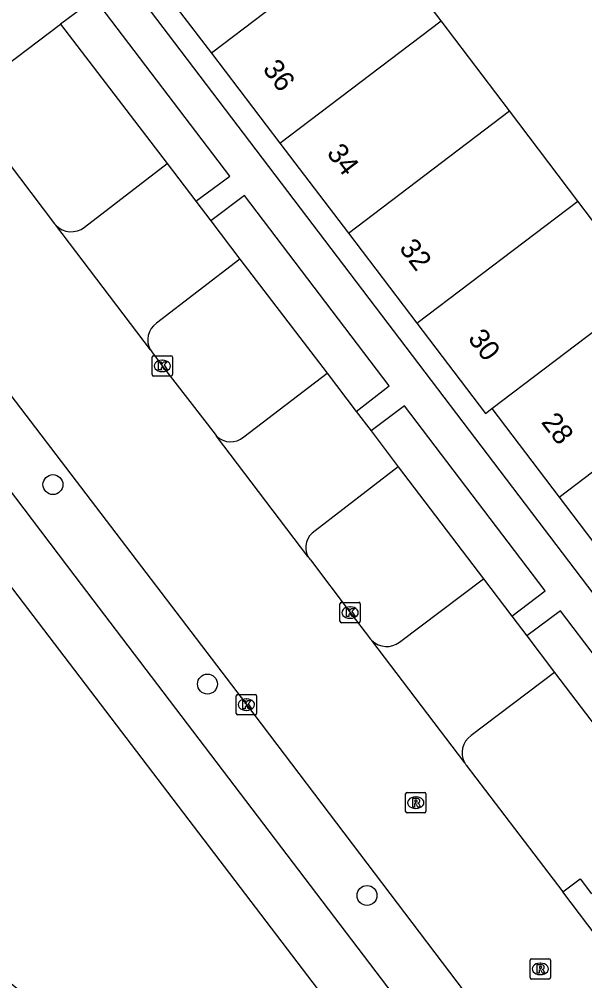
# Model space of a CAD drawing. Extents: x 160026 to 161302, y 384757 to 385701.
# Drawn here: x 160347.3 to 160375.05, y 385468.79 to 385515.99 of the extents above; entities that cross this region are included whole.
import ezdxf

# ---------------------------------------------------------------- set-up
doc = ezdxf.new("R2010")
doc.units = 0
for name, color, linetype in [('IMGEO_Berm_groen', 7, 'Continuous'), ('IMGEO_Boom', 7, 'Continuous'), ('IMGEO_Groenvoorziening', 7, 'Continuous'), ('IMGEO_Kolk', 7, 'Continuous'), ('IMGEO_Pand', 7, 'Continuous'), ('IMGEO_Pand_nummerreeks', 7, 'Continuous'), ('IMGEO_Parkeervlak_open', 7, 'Continuous'), ('IMGEO_Rijbaan_lokaal_open', 7, 'Continuous'), ('IMGEO_Rioolput', 7, 'Continuous'), ('IMGEO_Voetpad_open', 7, 'Continuous')]:
    doc.layers.add(name, color=color, linetype=linetype)

msp = doc.modelspace()

# ---------------------------------------------------------------- linework, layer by layer
at = {"layer": 'IMGEO_Berm_groen'}
for points in [[(160349.331, 385515.746), (160354.559, 385508.903)], [(160358.117, 385504.215), (160362.407, 385498.618)], [(160365.895, 385494.02), (160370.082, 385488.522)], [(160373.561, 385483.926), (160379.479, 385476.153)]]:
    msp.add_lwpolyline(points, dxfattribs=at)
at = {"layer": 'IMGEO_Boom'}
for centre in [(160348.952, 385493.141), (160356.532, 385483.349), (160364.361, 385472.972)]:
    msp.add_circle(centre, 0.489, dxfattribs=at)
at = {"layer": 'IMGEO_Groenvoorziening'}
msp.add_lwpolyline([(160343.653, 385492.356), (160364.484, 385465.028)], dxfattribs=at)
at = {"layer": 'IMGEO_Kolk'}
for p, q in [((160353.815, 385498.542), (160353.815, 385499.394)), ((160353.89, 385499.468), (160354.742, 385499.468)), ((160354.816, 385499.394), (160354.816, 385498.542)), ((160354.303, 385499.248), (160354.328, 385499.248)), ((160354.742, 385498.468), (160353.89, 385498.468)), ((160354.326, 385498.688), (160354.301, 385498.688)), ((160363.031, 385486.436), (160363.031, 385487.288)), ((160363.106, 385487.362), (160363.958, 385487.362)), ((160363.519, 385487.142), (160363.544, 385487.142)), ((160364.032, 385487.288), (160364.032, 385486.436)), ((160363.542, 385486.582), (160363.517, 385486.582)), ((160363.958, 385486.362), (160363.106, 385486.362)), ((160357.944, 385481.913), (160357.944, 385482.765)), ((160358.019, 385482.839), (160358.871, 385482.839)), ((160358.945, 385482.765), (160358.945, 385481.913)), ((160358.432, 385482.619), (160358.457, 385482.619)), ((160358.871, 385481.839), (160358.019, 385481.839)), ((160358.455, 385482.059), (160358.43, 385482.059))]:
    msp.add_line(p, q, dxfattribs=at)
for points in [[(160353.815, 385498.542), (160353.815, 385499.394)], [(160353.89, 385499.468), (160354.742, 385499.468)], [(160354.816, 385499.394), (160354.816, 385498.542)], [(160354.136, 385499.168), (160354.259, 385499.168), (160354.259, 385499.017), (160354.389, 385499.168), (160354.553, 385499.168), (160354.407, 385499.017), (160354.56, 385498.768), (160354.408, 385498.768), (160354.323, 385498.932), (160354.259, 385498.865), (160354.259, 385498.768), (160354.136, 385498.768), (160354.136, 385499.168)], [(160354.742, 385498.468), (160353.89, 385498.468)], [(160363.031, 385486.436), (160363.031, 385487.288)], [(160363.106, 385487.362), (160363.958, 385487.362)], [(160363.352, 385487.062), (160363.475, 385487.062), (160363.475, 385486.911), (160363.605, 385487.062), (160363.769, 385487.062), (160363.623, 385486.911), (160363.776, 385486.662), (160363.624, 385486.662), (160363.539, 385486.826), (160363.475, 385486.759), (160363.475, 385486.662), (160363.352, 385486.662), (160363.352, 385487.062)], [(160364.032, 385487.288), (160364.032, 385486.436)], [(160363.958, 385486.362), (160363.106, 385486.362)], [(160357.944, 385481.913), (160357.944, 385482.765)], [(160358.019, 385482.839), (160358.871, 385482.839)], [(160358.945, 385482.765), (160358.945, 385481.913)], [(160358.265, 385482.539), (160358.388, 385482.539), (160358.388, 385482.388), (160358.518, 385482.539), (160358.682, 385482.539), (160358.536, 385482.388), (160358.689, 385482.139), (160358.537, 385482.139), (160358.452, 385482.303), (160358.388, 385482.236), (160358.388, 385482.139), (160358.265, 385482.139), (160358.265, 385482.539)], [(160358.871, 385481.839), (160358.019, 385481.839)]]:
    msp.add_lwpolyline(points, dxfattribs=at)
for centre, start, end in [((160353.892, 385499.392), 91.552, 178.448), ((160353.892, 385499.392), 91.552, 178.448), ((160354.74, 385499.392), 1.552, 88.448), ((160354.74, 385499.392), 1.552, 88.448), ((160353.892, 385498.544), 181.552, 268.448), ((160353.892, 385498.544), 181.552, 268.448), ((160354.74, 385498.544), 271.552, 358.448), ((160354.74, 385498.544), 271.552, 358.448), ((160363.108, 385487.286), 91.552, 178.448), ((160363.108, 385487.286), 91.552, 178.448), ((160363.956, 385487.286), 1.552, 88.448), ((160363.956, 385487.286), 1.552, 88.448), ((160363.108, 385486.438), 181.552, 268.448), ((160363.108, 385486.438), 181.552, 268.448), ((160363.956, 385486.438), 271.552, 358.448), ((160363.956, 385486.438), 271.552, 358.448), ((160358.021, 385482.763), 91.552, 178.448), ((160358.021, 385482.763), 91.552, 178.448), ((160358.869, 385482.763), 1.552, 88.448), ((160358.869, 385482.763), 1.552, 88.448), ((160358.021, 385481.915), 181.552, 268.448), ((160358.021, 385481.915), 181.552, 268.448), ((160358.869, 385481.915), 271.552, 358.448), ((160358.869, 385481.915), 271.552, 358.448)]:
    msp.add_arc(centre, 0.0765, start, end, dxfattribs=at)
for centre, major_axis, ratio, start_param, end_param in [((160354.302, 385498.968), (-0.387, 0.002), 0.722429, 4.712389, 7.853982), ((160354.327, 385498.968), (-0.39, 0.002), 0.717154, 1.570796, 4.712389), ((160363.518, 385486.862), (-0.387, 0.002), 0.722429, 4.712389, 7.853982), ((160363.543, 385486.862), (-0.39, 0.002), 0.717154, 1.570796, 4.712389), ((160358.431, 385482.339), (-0.387, 0.002), 0.722429, 4.712389, 7.853982), ((160358.456, 385482.339), (-0.39, 0.002), 0.717154, 1.570796, 4.712389)]:
    msp.add_ellipse(centre, major_axis=major_axis, ratio=ratio, start_param=start_param, end_param=end_param, dxfattribs=at)
at = {"layer": 'IMGEO_Pand'}
for points in [[(160364.637, 385520.325), (160356.724, 385514.317)], [(160367.994, 385515.904), (160364.637, 385520.325)], [(160353.369, 385518.724), (160356.724, 385514.317)], [(160360.086, 385509.9), (160367.994, 385515.904)], [(160371.351, 385511.482), (160367.994, 385515.904)], [(160356.724, 385514.317), (160360.086, 385509.9)], [(160363.449, 385505.483), (160371.351, 385511.482)], [(160374.708, 385507.061), (160371.351, 385511.482)], [(160360.086, 385509.9), (160363.449, 385505.483)], [(160366.812, 385501.066), (160374.708, 385507.061)], [(160377.712, 385502.366), (160378.065, 385502.639), (160374.708, 385507.061)], [(160363.449, 385505.483), (160366.812, 385501.066)], [(160370.479, 385496.872), (160377.712, 385502.366)], [(160366.812, 385501.066), (160370.181, 385496.64), (160370.479, 385496.872)], [(160373.785, 385492.523), (160381.016, 385498.02)], [(160370.479, 385496.872), (160373.785, 385492.523)], [(160373.785, 385492.523), (160377.091, 385488.174)]]:
    msp.add_lwpolyline(points, dxfattribs=at)
at = {"layer": 'IMGEO_Parkeervlak_open'}
for points in [[(160350.501, 385505.774), (160354.559, 385508.903)], [(160354.559, 385508.903), (160355.967, 385507.048)], [(160356.695, 385506.089), (160358.117, 385504.215)], [(160358.117, 385504.215), (160354.038, 385501.061)], [(160358.311, 385495.484), (160362.407, 385498.618)], [(160362.407, 385498.618), (160363.834, 385496.737)], [(160364.558, 385495.782), (160365.895, 385494.02)], [(160365.895, 385494.02), (160361.821, 385490.865)], [(160365.953, 385485.411), (160370.082, 385488.522)], [(160370.082, 385488.522), (160371.469, 385486.69)], [(160372.201, 385485.722), (160373.561, 385483.926)], [(160373.561, 385483.926), (160369.47, 385480.821)]]:
    msp.add_lwpolyline(points, dxfattribs=at)
for centre, radius, start, end in [((160349.855, 385506.608), 1.055, 223.9362, 307.7651), ((160354.577, 385500.251), 0.974, 123.6533, 210.5371), ((160357.668, 385496.211), 0.971, 224.9622, 311.5064), ((160362.288, 385490.056), 0.934, 120, 208.339), ((160365.322, 385486.219), 1.025, 225.1631, 307.9898), ((160370.04, 385479.977), 1.018, 124.0274, 209.4298)]:
    msp.add_arc(centre, radius, start, end, dxfattribs=at)
at = {"layer": 'IMGEO_Rijbaan_lokaal_open'}
for points in [[(160344.413, 385512.026), (160349.032, 385505.948), (160349.095, 385505.876)], [(160353.739, 385499.756), (160349.095, 385505.876)], [(160353.807, 385499.655), (160354.316, 385498.968), (160356.904, 385495.611)], [(160346.484, 385498.049), (160346.619, 385497.86), (160358.445, 385482.339), (160370.256, 385466.775), (160374.668, 385460.991)], [(160361.466, 385489.613), (160356.981, 385495.525)], [(160361.585, 385489.442), (160363.532, 385486.862), (160364.535, 385485.561)], [(160369.153, 385479.477), (160364.599, 385485.492)], [(160369.229, 385479.364), (160373.97, 385473.146)], [(160373.97, 385473.146), (160374.821, 385473.795), (160375.382, 385473.059)], [(160377.602, 385468.362), (160373.97, 385473.146)]]:
    msp.add_lwpolyline(points, dxfattribs=at)
for centre, radius, start, end in [((160354.694, 385500.326), 1.112, 210.8133, 217.0889), ((160357.637, 385496.19), 0.934, 218.2976, 225.3817), ((160362.305, 385490.07), 0.956, 208.5778, 221.0908), ((160365.323, 385486.228), 1.032, 220.2339, 225.4602), ((160369.96, 385479.938), 0.93, 209.7235, 218.1234)]:
    msp.add_arc(centre, radius, start, end, dxfattribs=at)
at = {"layer": 'IMGEO_Rioolput'}
for p, q in [((160366.329, 385478.028), (160367.181, 385478.028)), ((160366.254, 385477.102), (160366.254, 385477.954)), ((160366.742, 385477.808), (160366.767, 385477.808)), ((160367.255, 385477.954), (160367.255, 385477.102)), ((160366.765, 385477.248), (160366.74, 385477.248)), ((160367.181, 385477.028), (160366.329, 385477.028)), ((160372.363, 385468.942), (160372.363, 385469.794)), ((160372.438, 385469.868), (160373.29, 385469.868)), ((160372.851, 385469.648), (160372.876, 385469.648)), ((160373.364, 385469.794), (160373.364, 385468.942)), ((160372.874, 385469.088), (160372.849, 385469.088)), ((160373.29, 385468.868), (160372.438, 385468.868))]:
    msp.add_line(p, q, dxfattribs=at)
for points in [[(160366.329, 385478.028), (160367.181, 385478.028)], [(160366.254, 385477.102), (160366.254, 385477.954)], [(160366.843, 385477.726), (160366.591, 385477.728), (160366.591, 385477.328)], [(160366.769, 385477.647), (160366.715, 385477.647), (160366.715, 385477.566)], [(160366.715, 385477.566), (160366.767, 385477.566)], [(160367.255, 385477.954), (160367.255, 385477.102)], [(160366.591, 385477.328), (160366.715, 385477.328), (160366.715, 385477.49), (160366.726, 385477.49)], [(160366.773, 385477.461), (160366.844, 385477.328), (160366.984, 385477.328), (160366.919, 385477.454)], [(160367.181, 385477.028), (160366.329, 385477.028)], [(160372.363, 385468.942), (160372.363, 385469.794)], [(160372.438, 385469.868), (160373.29, 385469.868)], [(160372.952, 385469.566), (160372.7, 385469.568), (160372.7, 385469.168)], [(160373.364, 385469.794), (160373.364, 385468.942)], [(160372.7, 385469.168), (160372.824, 385469.168), (160372.824, 385469.33), (160372.835, 385469.33)], [(160372.878, 385469.487), (160372.824, 385469.487), (160372.824, 385469.406)], [(160372.824, 385469.406), (160372.876, 385469.406)], [(160372.882, 385469.301), (160372.953, 385469.168), (160373.093, 385469.168), (160373.028, 385469.294)], [(160373.29, 385468.868), (160372.438, 385468.868)]]:
    msp.add_lwpolyline(points, dxfattribs=at)
for centre, radius, start, end in [((160366.331, 385477.952), 0.0765, 91.552, 178.448), ((160366.331, 385477.952), 0.0765, 91.552, 178.448), ((160367.179, 385477.952), 0.0765, 1.552, 88.448), ((160367.179, 385477.952), 0.0765, 1.552, 88.448), ((160366.751, 385477.755), 0.19, 274.7715, 282.9687), ((160366.775, 385477.551), 0.0964, 77.0061, 93.1865), ((160366.789, 385477.608), 0.0378, 276.6634, 79.6772), ((160366.842, 385477.616), 0.109, 350.3612, 89.416), ((160366.84, 385477.616), 0.112, 277.5842, 350.9817), ((160366.331, 385477.104), 0.0765, 181.552, 268.448), ((160366.331, 385477.104), 0.0765, 181.552, 268.448), ((160366.725, 385477.437), 0.0533, 26.0293, 88.6989), ((160366.824, 385477.401), 0.108, 29.5134, 73.7905), ((160367.179, 385477.104), 0.0765, 271.552, 358.448), ((160367.179, 385477.104), 0.0765, 271.552, 358.448), ((160372.44, 385469.792), 0.0765, 91.552, 178.448), ((160372.44, 385469.792), 0.0765, 91.552, 178.448), ((160372.951, 385469.456), 0.109, 350.3612, 89.416), ((160373.288, 385469.792), 0.0765, 1.552, 88.448), ((160373.288, 385469.792), 0.0765, 1.552, 88.448), ((160372.834, 385469.277), 0.0533, 26.0293, 88.6989), ((160372.86, 385469.595), 0.19, 274.7715, 282.9687), ((160372.884, 385469.391), 0.0964, 77.0061, 93.1865), ((160372.898, 385469.448), 0.0378, 276.6634, 79.6772), ((160372.949, 385469.456), 0.112, 277.5842, 350.9817), ((160372.933, 385469.241), 0.108, 29.5134, 73.7905), ((160372.44, 385468.944), 0.0765, 181.552, 268.448), ((160372.44, 385468.944), 0.0765, 181.552, 268.448), ((160373.288, 385468.944), 0.0765, 271.552, 358.448), ((160373.288, 385468.944), 0.0765, 271.552, 358.448)]:
    msp.add_arc(centre, radius, start, end, dxfattribs=at)
for centre, major_axis, ratio, start_param, end_param in [((160366.741, 385477.528), (-0.387, 0.002), 0.722429, 4.712389, 7.853982), ((160366.766, 385477.528), (-0.39, 0.002), 0.717154, 1.570796, 4.712389), ((160372.85, 385469.368), (-0.387, 0.002), 0.722429, 4.712389, 7.853982), ((160372.875, 385469.368), (-0.39, 0.002), 0.717154, 1.570796, 4.712389)]:
    msp.add_ellipse(centre, major_axis=major_axis, ratio=ratio, start_param=start_param, end_param=end_param, dxfattribs=at)
at = {"layer": 'IMGEO_Voetpad_open'}
for points in [[(160382.552, 385478.467), (160352.492, 385518.056), (160353.369, 385518.724)], [(160355.967, 385507.048), (160357.631, 385508.289), (160351.005, 385517.012), (160349.331, 385515.746)], [(160344.413, 385512.026), (160344.992, 385512.464), (160349.331, 385515.746)], [(160363.834, 385496.737), (160365.454, 385497.992), (160358.354, 385507.339), (160356.695, 385506.089)], [(160355.967, 385507.048), (160356.695, 385506.089)], [(160371.469, 385486.69), (160373.105, 385487.921), (160366.204, 385497.006), (160364.558, 385495.782)], [(160363.834, 385496.737), (160364.558, 385495.782)], [(160344.184, 385496.335), (160350.024, 385488.651), (160367.08, 385466.212)], [(160371.469, 385486.69), (160372.201, 385485.722)], [(160381.11, 385477.384), (160373.849, 385486.942), (160372.201, 385485.722)]]:
    msp.add_lwpolyline(points, dxfattribs=at)
for centre, radius, start, end in [((160153.733, 385231.541), 304.315, 47.74715, 56.18925), ((160167.978, 385250.75), 281.934, 48.23741, 51.30059)]:
    msp.add_arc(centre, radius, start, end, dxfattribs=at)

# ---------------------------------------------------------------- texts
at = {"layer": 'IMGEO_Pand_nummerreeks'}
for s, rotation, p in [('36', 307.2764, (160359.206, 385513.532)), ('34', 307.2822, (160362.348, 385509.405)), ('32', 307.2822, (160365.904, 385504.734)), ('30', 307.2764, (160369.276, 385500.305)), ('28', 307.242, (160372.874, 385496.2))]:
    msp.add_text(s, height=1, rotation=rotation, dxfattribs=at).set_placement(p)

doc.saveas('drawing.dxf')
